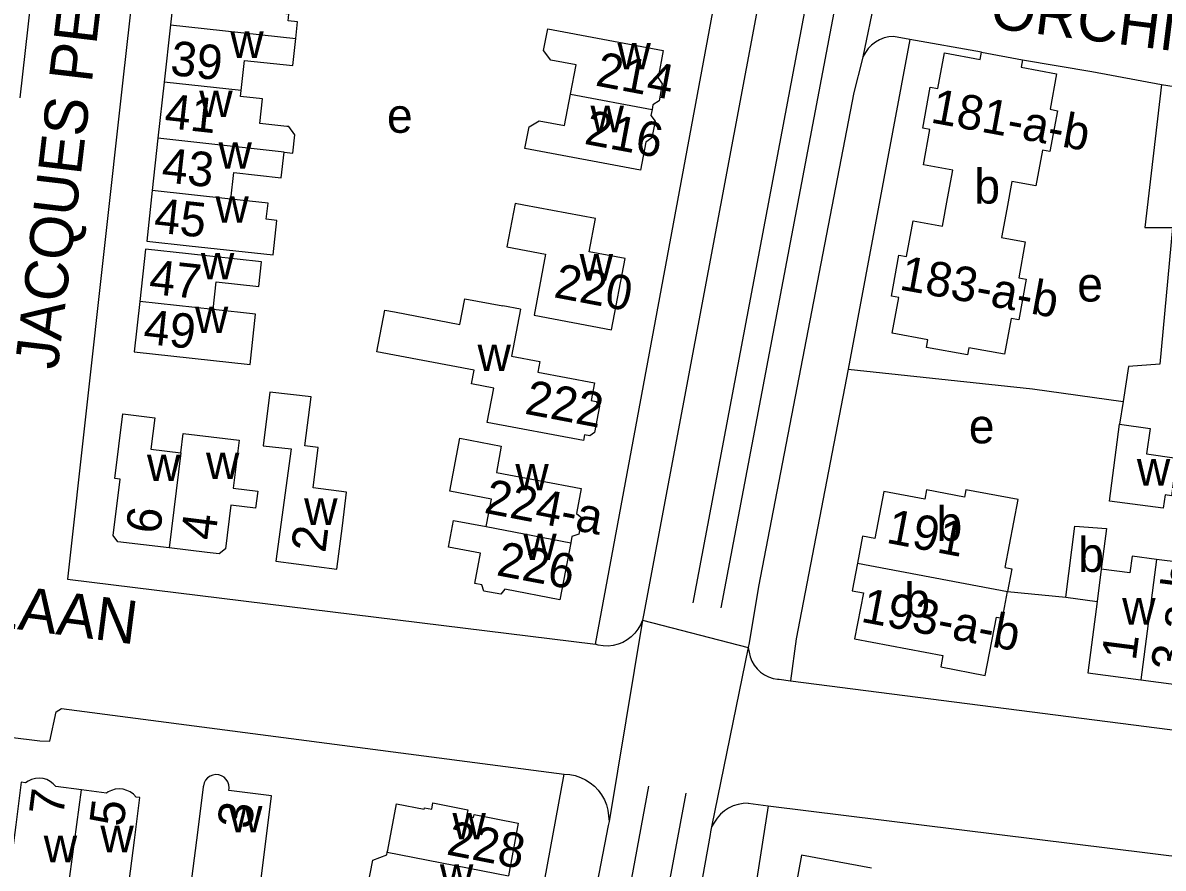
# Model space of a CAD drawing. Extents: x 161258 to 163262, y 380749 to 382054.
# Drawn here: x 161707.1 to 161839.1, y 381313.9 to 381411.8 of the extents above; entities that cross this region are included whole.
import ezdxf

# ---------------------------------------------------------------- set-up
doc = ezdxf.new("R2010")
doc.units = 0
for name, color, linetype in [('BLT_Basislijn', 7, 'Continuous'), ('BLT_Bebouwing', 7, 'Continuous'), ('BLT_Centroide', 7, 'Continuous'), ('BLT_Huisnummer', 7, 'Continuous'), ('BLT_Huisnummer_ tussenligend', 7, 'Continuous'), ('BLT_Huisnummer_reeks', 7, 'Continuous'), ('BLT_Onderverdeling_panden', 7, 'Continuous'), ('BLT_Straatnaam', 7, 'Continuous'), ('BLT_Vlakafsluiter', 7, 'Continuous')]:
    doc.layers.add(name, color=color, linetype=linetype)

msp = doc.modelspace()

# ---------------------------------------------------------------- linework, layer by layer
at = {"layer": 'BLT_Basislijn'}
for p, q in [((161799.16, 381451.16), (161778.91, 381343.24)), ((161773.35, 381339.87), (161787.5, 381416.19)), ((161809.74, 381409.92), (161807.86, 381410.26)), ((161809.74, 381409.92), (161802.6, 381371.73)), ((161818.04, 381408.43), (161809.74, 381409.92)), ((161804.23, 381407.54), (161803.26, 381403.78)), ((161804.31, 381407.91), (161804.23, 381407.54)), ((161822.78, 381407.56), (161830.82, 381406.18)), ((161830.82, 381406.18), (161838.9, 381404.68)), ((161838.9, 381404.68), (161845.79, 381403.59)), ((161802.6, 381371.73), (161823.95, 381369.45)), ((161823.95, 381369.45), (161834.43, 381367.98)), ((161834.43, 381367.98), (161834.03, 381365.36)), ((161821.06, 381345.99), (161827.79, 381345.34)), ((161778.91, 381343.24), (161778.81, 381342.66)), ((161791.16, 381340.04), (161791.05, 381339.51)), ((161794.61, 381335.82), (161795.92, 381335.65)), ((161738.24, 381154.1), (161769.73, 381324.83)), ((161791.05, 381321.46), (161793.34, 381321.17)), ((161774.93, 381319.37), (161774.85, 381318.89)), ((161786.63, 381317.86), (161762.57, 381182.82)), ((161786.69, 381318.16), (161786.63, 381317.86)), ((161786.81, 381318.74), (161786.69, 381318.16))]:
    msp.add_line(p, q, dxfattribs=at)
for points in [[(161787.91, 381344.08), (161804.27, 381430.36), (161834.23, 381585.88), (161842.37, 381628.14)], [(161784.66, 381344.68), (161797.46, 381412.33), (161836.25, 381615.34)], [(161701.85, 381462.93), (161710.73, 381438.82), (161706.75, 381403.16)], [(161722.33, 381437.39), (161722.18, 381436.49), (161718.64, 381405.21), (161712.26, 381347.41), (161773.35, 381339.87)], [(161807.86, 381410.26), (161807.31, 381410.21), (161806.77, 381410.08), (161806.25, 381409.87), (161805.77, 381409.59), (161805.33, 381409.25), (161804.94, 381408.85), (161804.62, 381408.39), (161804.31, 381407.91)], [(161803.26, 381403.78), (161792.25, 381346.55), (161791.16, 381340.04)], [(161838.9, 381404.68), (161836.97, 381388.15), (161840.15, 381388.15), (161838.69, 381372.32), (161835.06, 381372.03), (161834.43, 381367.98)], [(161802.6, 381371.73), (161796.6, 381340.51), (161795.92, 381335.65)], [(161778.81, 381342.66), (161778.56, 381342.12), (161778.27, 381341.61), (161777.92, 381341.15), (161777.5, 381340.73), (161777.03, 381340.38), (161776.52, 381340.09), (161775.98, 381339.87), (161775.41, 381339.73), (161774.83, 381339.67), (161774.24, 381339.69), (161773.66, 381339.79), (161773.35, 381339.87)], [(161791.05, 381339.51), (161791.16, 381338.96), (161791.28, 381338.43), (161791.48, 381337.92), (161791.74, 381337.45), (161792.08, 381337.02), (161792.47, 381336.65), (161792.92, 381336.33), (161793.4, 381336.09), (161793.92, 381335.92), (161794.45, 381335.83), (161794.61, 381335.82)], [(161795.92, 381335.65), (161900, 381322.28), (161908.09, 381321.28)], [(161738.24, 381154.1), (161670.18, 381166.42), (161668.97, 381166.79), (161665.61, 381168.82), (161662.28, 381172.86), (161661.64, 381174.21), (161660.92, 381178.04), (161659.81, 381246.47), (161660.44, 381266.89), (161669.22, 381333.28), (161669.7, 381333.55), (161709.05, 381328.69), (161710.22, 381328.66), (161710.93, 381332.07), (161711.56, 381332.42), (161769.73, 381324.83)], [(161769.73, 381324.83), (161770.38, 381324.79), (161771.01, 381324.67), (161771.62, 381324.46), (161772.21, 381324.19), (161772.75, 381323.84), (161773.25, 381323.43), (161773.69, 381322.97), (161774.07, 381322.45), (161774.39, 381321.88), (161774.63, 381321.29), (161774.8, 381320.66), (161774.89, 381320.02), (161774.93, 381319.37)], [(161779.51, 381323.45), (161738.07, 381099.04), (161732.89, 381072.3)], [(161783.84, 381322.64), (161743.98, 381109.19), (161741.35, 381090.28)], [(161793.34, 381321.17), (161792.04, 381312.74), (161767.53, 381180.66)], [(161791.05, 381321.46), (161790.46, 381321.43), (161789.88, 381321.33), (161789.32, 381321.15), (161788.78, 381320.9), (161788.29, 381320.58), (161787.85, 381320.19), (161787.46, 381319.75), (161787.13, 381319.26), (161786.81, 381318.74)], [(161793.34, 381321.17), (161859.66, 381312.96), (161857.6, 381299.2)], [(161774.85, 381318.89), (161763.77, 381261.52), (161730.62, 381082.27)]]:
    msp.add_lwpolyline(points, dxfattribs=at)
at = {"layer": 'BLT_Bebouwing'}
for p, q in [((161724.84, 381417.73), (161724.17, 381411.6)), ((161724.17, 381411.6), (161723.44, 381404.95)), ((161818.04, 381408.43), (161822.78, 381407.56)), ((161723.44, 381404.95), (161722.72, 381398.46)), ((161769.79, 381399.94), (161770.47, 381403.56)), ((161765.2, 381397.28), (161765.67, 381399.78)), ((161765.67, 381399.78), (161766.85, 381400.5)), ((161766.85, 381400.5), (161769.79, 381399.94)), ((161722.72, 381398.46), (161722.06, 381392.42)), ((161778.59, 381394.76), (161765.2, 381397.28)), ((161776.79, 381384.54), (161772.64, 381385.32)), ((161767.59, 381385.05), (161766.26, 381378)), ((161775.23, 381376.3), (161776.79, 381384.54)), ((161764.67, 381378.67), (161763.65, 381373.23)), ((161766.26, 381378), (161775.23, 381376.3)), ((161759.33, 381371.6), (161748.06, 381373.74)), ((161763.65, 381373.23), (161766.92, 381372.61)), ((161766.92, 381372.61), (161766.68, 381371.37)), ((161766.68, 381371.37), (161773.24, 381370.13)), ((161735.68, 381369.08), (161734.89, 381362.86)), ((161757.65, 381363.73), (161762.46, 381362.83)), ((161756.34, 381351.13), (161756.92, 381354.22)), ((161756.92, 381354.22), (161760.73, 381353.51)), ((161760.04, 381350.43), (161756.34, 381351.13)), ((161770.5, 381351.62), (161769.24, 381345.04)), ((161759.38, 381346.91), (161760.04, 381350.43)), ((161803.68, 381349.28), (161803.08, 381346.07)), ((161803.08, 381346.07), (161804.37, 381345.83)), ((161804.37, 381345.83), (161803.36, 381340.5)), ((161831.43, 381344.84), (161830.37, 381336.56)), ((161803.36, 381340.5), (161813.57, 381338.57)), ((161813.57, 381338.57), (161813.32, 381337.25)), ((161830.37, 381336.56), (161836.5, 381335.76)), ((161836.5, 381335.76), (161842.42, 381334.98)), ((161713.86, 381323.02), (161710.91, 381323.4)), ((161716.77, 381322.65), (161713.86, 381323.02))]:
    msp.add_line(p, q, dxfattribs=at)
for points in [[(161738.67, 381410.01), (161738.88, 381411.95), (161737.8, 381412.07), (161737.88, 381412.84), (161735.57, 381413.1), (161735.82, 381415.35), (161735.03, 381415.44), (161734.36, 381416.18), (161732.63, 381416.37), (161732.68, 381416.87)], [(161770.47, 381403.56), (161771.12, 381406.96), (161768.18, 381407.51), (161767.35, 381408.61), (161767.83, 381411.13), (161781.2, 381408.61), (161780.61, 381405.46), (161781.08, 381404.76), (161780.72, 381402.82), (161780.02, 381402.34), (161779.91, 381401.78)], [(161732.34, 381403.98), (161732.72, 381407.49), (161738.32, 381406.88), (161738.67, 381410.01)], [(161814.12, 381391.51), (161814.71, 381394.76), (161811.32, 381395.39), (161812.08, 381399.5), (161811.25, 381399.65), (161812.12, 381404.39), (161812.99, 381404.23), (161813.75, 381408.35)], [(161813.75, 381408.35), (161817.88, 381407.59), (161818.04, 381408.43)], [(161822.78, 381407.56), (161822.62, 381406.69), (161826.73, 381405.94), (161825.98, 381401.82), (161826.84, 381401.66), (161825.97, 381396.93), (161825.09, 381397.09), (161824.33, 381392.96), (161821.57, 381393.46), (161820.98, 381390.24)], [(161737.33, 381396.86), (161738.35, 381396.74), (161738.57, 381398.88), (161737.86, 381399.81), (161737.65, 381399.83), (161734.52, 381400.18), (161734.83, 381403.04), (161732.26, 381403.32), (161732.34, 381403.98)], [(161779.91, 381401.78), (161779.79, 381401.12), (161780.27, 381400.43), (161779.9, 381398.51), (161779.21, 381398.03), (161778.59, 381394.76)], [(161731.16, 381391.43), (161731.5, 381394.49), (161737, 381393.89), (161737.33, 381396.86)], [(161722.06, 381392.42), (161721.42, 381386.57), (161726.33, 381386.03), (161736.05, 381384.96), (161736.49, 381388.95), (161735.26, 381389.09), (161735.47, 381390.95), (161731.16, 381391.43)], [(161765.08, 381390.72), (161764.07, 381390.9), (161763.12, 381385.9), (161767.59, 381385.05)], [(161772.64, 381385.32), (161773.36, 381389.18), (161765.08, 381390.72)], [(161820.98, 381390.24), (161820.38, 381386.96), (161823.12, 381386.46), (161822.37, 381382.32), (161823.22, 381382.16), (161822.36, 381377.43), (161821.48, 381377.59), (161820.72, 381373.45), (161816.57, 381374.21), (161816.42, 381373.38), (161811.69, 381374.24), (161811.85, 381375.12), (161807.71, 381375.88), (161808.47, 381380.02), (161807.62, 381380.18), (161808.49, 381384.93), (161809.37, 381384.76), (161810.14, 381388.89), (161813.52, 381388.27), (161814.12, 381391.51)], [(161729.11, 381378.62), (161729.47, 381381.86), (161734.38, 381381.32), (161734.69, 381384.15), (161726.26, 381385.08), (161721.29, 381385.62), (161720.62, 381379.55)], [(161757.68, 381376.91), (161758.25, 381379.88), (161762.64, 381379.05)], [(161720.62, 381379.55), (161719.98, 381373.74), (161733.39, 381372.27)], [(161733.39, 381372.27), (161734.02, 381378.08), (161729.11, 381378.62)], [(161748.06, 381373.74), (161748.97, 381378.57), (161750.1, 381378.35), (161757.68, 381376.91)], [(161771.96, 381363.46), (161760.84, 381365.56), (161761.59, 381369.52), (161759.01, 381370.04), (161759.33, 381371.6)], [(161773.24, 381370.13), (161772.86, 381368.11), (161773.46, 381368), (161773.83, 381367.45), (161773.25, 381364.39), (161772.71, 381364.01), (161772.09, 381364.13), (161771.96, 381363.46)], [(161743.44, 381348.59), (161744.07, 381353.6), (161744.55, 381357.5), (161740.7, 381357.98), (161741.28, 381362.66), (161739.72, 381362.85), (161740.46, 381368.54), (161735.68, 381369.08)], [(161724.01, 381351.04), (161718.09, 381351.74), (161717.52, 381352.48), (161718.34, 381358.99), (161717.71, 381359.07), (161718.65, 381366.55), (161722.36, 381366.09), (161721.9, 381362.47), (161725.35, 381362.03)], [(161840.04, 381357.08), (161839.29, 381357.18), (161839.08, 381355.62), (161832.88, 381356.43), (161834.03, 381365.36)], [(161834.03, 381365.36), (161837.57, 381364.87), (161837.16, 381361.92), (161840.63, 381361.43), (161840.04, 381357.08)], [(161725.35, 381362.03), (161725.63, 381364.27), (161732.11, 381363.49)], [(161732.11, 381363.49), (161731.42, 381357.97), (161734.27, 381357.61), (161734.03, 381355.64), (161731.17, 381356), (161730.53, 381350.91), (161729.8, 381350.34), (161728.41, 381350.52), (161724.01, 381351.04)], [(161734.89, 381362.86), (161738.15, 381362.49), (161736.38, 381349.48), (161743.44, 381348.59)], [(161760.73, 381353.51), (161761.33, 381356.69), (161756.5, 381357.61), (161757.65, 381363.73)], [(161762.46, 381362.83), (161761.89, 381359.77), (161771.71, 381357.92), (161771.16, 381355.03), (161771.77, 381354.5), (161771.42, 381352.63), (161770.64, 381352.36), (161770.5, 381351.62)], [(161820.79, 381348.75), (161822.28, 381356.63), (161816.25, 381357.77), (161816.09, 381356.92), (161811.68, 381357.75), (161811.48, 381356.67), (161806.73, 381357.57), (161805.7, 381352.12), (161804.27, 381352.39), (161803.68, 381349.28)], [(161827.79, 381345.34), (161828.85, 381353.56), (161832.52, 381353.29), (161831.91, 381348.58)], [(161838.3, 381349.7), (161835.48, 381350.07), (161835.23, 381348.15), (161831.91, 381348.58)], [(161843.76, 381345.16), (161843.89, 381345.96), (161840.74, 381346.37), (161841.12, 381349.34), (161838.3, 381349.7)], [(161820.79, 381348.75), (161821.55, 381348.61), (161821.05, 381346)], [(161769.24, 381345.04), (161762.88, 381346.24), (161762.39, 381345.67), (161760.45, 381346.04), (161760.2, 381346.76), (161759.38, 381346.91)], [(161813.32, 381337.25), (161818.49, 381336.26), (161819.77, 381343.03), (161820.47, 381342.9), (161821.06, 381345.99)], [(161827.79, 381345.34), (161831.43, 381344.84)], [(161710.91, 381323.4), (161710.6, 381323.73), (161710.24, 381324), (161709.85, 381324.2), (161709.42, 381324.32), (161708.97, 381324.37), (161708.53, 381324.34), (161708.1, 381324.22), (161707.69, 381324.04), (161707.4, 381323.84)], [(161730.96, 381323.27), (161730.93, 381323.61), (161730.81, 381323.94), (161730.63, 381324.23), (161730.38, 381324.47), (161730.08, 381324.65), (161729.75, 381324.75), (161729.41, 381324.78), (161729.07, 381324.73), (161728.75, 381324.6), (161728.47, 381324.4), (161728.24, 381324.14), (161728.07, 381323.84), (161727.98, 381323.5), (161727.97, 381323.35)], [(161707.4, 381323.84), (161706.89, 381323.91), (161706.26, 381318.95), (161705.37, 381312.15), (161701.57, 381312.62)], [(161720.19, 381322.18), (161719.88, 381322.5), (161719.52, 381322.77), (161719.11, 381322.96), (161718.68, 381323.08), (161718.23, 381323.12), (161717.78, 381323.08), (161717.35, 381322.96), (161716.94, 381322.77), (161716.77, 381322.65)], [(161727.97, 381323.35), (161727.33, 381318.39), (161726.02, 381308.23), (161725.88, 381307.08), (161733.8, 381306.06), (161734.65, 381312.74), (161735.25, 381317.36), (161735.88, 381322.32), (161730.92, 381322.96), (161730.96, 381323.27)], [(161711.61, 381306.38), (161718.52, 381305.49), (161718.87, 381308.49), (161719.99, 381317.18), (161720.62, 381322.14), (161720.19, 381322.18)], [(161749.27, 381315.82), (161749.31, 381316.02), (161750.34, 381321.4), (161753.55, 381320.79), (161753.57, 381320.93), (161754.41, 381320.77), (161754.55, 381321.51), (161758.58, 381320.71), (161758.44, 381319.98), (161759.26, 381319.81), (161759.33, 381320.16), (161764.42, 381319.16), (161763.3, 381313.08)], [(161748.04, 381309.44), (161748.26, 381310.57), (161746.98, 381311.7), (161747.59, 381314.89), (161749.21, 381315.51), (161749.27, 381315.82)], [(161805.32, 381313.94), (161797.23, 381315.45), (161795.82, 381307.91), (161798.12, 381307.35)]]:
    msp.add_lwpolyline(points, dxfattribs=at)
at = {"layer": 'BLT_Onderverdeling_panden'}
for p, q in [((161724.17, 381411.6), (161738.67, 381410.01)), ((161732.34, 381403.98), (161723.44, 381404.95)), ((161770.47, 381403.56), (161779.91, 381401.78)), ((161737.33, 381396.86), (161722.72, 381398.46)), ((161731.16, 381391.43), (161722.06, 381392.42)), ((161729.11, 381378.62), (161720.62, 381379.55)), ((161764.67, 381378.67), (161762.64, 381379.05)), ((161725.35, 381362.03), (161724.01, 381351.04)), ((161760.73, 381353.51), (161770.5, 381351.62)), ((161838.3, 381349.7), (161836.5, 381335.76)), ((161803.68, 381349.28), (161821.06, 381345.99)), ((161831.91, 381348.58), (161831.43, 381344.84)), ((161711.61, 381306.38), (161713.86, 381323.02)), ((161749.27, 381315.82), (161763.3, 381313.08))]:
    msp.add_line(p, q, dxfattribs=at)
at = {"layer": 'BLT_Vlakafsluiter'}
for p, q in [((161807.65, 381423.81), (161804.31, 381407.91)), ((161778.81, 381342.66), (161774.93, 381319.37)), ((161778.81, 381342.66), (161791.05, 381339.51)), ((161791.05, 381339.51), (161786.81, 381318.74))]:
    msp.add_line(p, q, dxfattribs=at)

# ---------------------------------------------------------------- texts
at = {"layer": 'BLT_Centroide'}
for s, p in [('w', (161731.09, 381407.78)), ('w', (161775.91, 381406.44)), ('w', (161727.5, 381400.91)), ('e', (161749.23, 381399.1)), ('w', (161772.79, 381399.16)), ('w', (161729.73, 381394.94)), ('b', (161817.22, 381390.91)), ('w', (161729.37, 381388.69)), ('w', (161727.69, 381382.12)), ('w', (161771.53, 381381.98)), ('e', (161829.13, 381379.56)), ('w', (161727, 381375.91)), ('w', (161759.71, 381371.51)), ('e', (161816.58, 381363.14)), ('w', (161721.45, 381358.77)), ('w', (161728.28, 381359)), ('w', (161836.03, 381358.25)), ('w', (161764.09, 381357.69)), ('w', (161739.64, 381353.69)), ('b', (161812.84, 381351.84)), ('w', (161765.01, 381349.62)), ('b', (161829.25, 381348.26)), ('b', (161809.12, 381343)), ('w', (161834.33, 381342.16)), ('w', (161730.95, 381318.09)), ('w', (161756.81, 381317.28)), ('w', (161716.06, 381315.8)), ('w', (161709.5, 381314.64)), ('w', (161755.36, 381311.31))]:
    msp.add_text(s, height=4, dxfattribs=at).set_placement(p)
at = {"layer": 'BLT_Huisnummer'}
for s, rotation, p in [('39', 353.7374, (161724.04, 381405.81)), ('214', 349.3242, (161773.24, 381404.59)), ('216', 349.3261, (161771.95, 381397.84)), ('43', 353.7302, (161723.04, 381393.42)), ('220', 349.3261, (161768.42, 381380.08)), ('49', 353.7447, (161720.93, 381374.7)), ('222', 349.3261, (161765.05, 381366.59)), ('6', 82.8475, (161722.95, 381352.55)), ('4', 82.8454, (161729.32, 381351.81)), ('191', 349.215, (161806.9, 381351.65)), ('2', 82.8454, (161742.09, 381350.39)), ('226', 349.3207, (161761.78, 381347.89)), ('1', 82.6554, (161835.9, 381337.89)), ('7', 82.6768, (161711.74, 381319.88)), ('5', 82.6803, (161718.72, 381318.66)), ('3', 82.6767, (161733.53, 381318.4)), ('228', 348.9219, (161755.99, 381315.56))]:
    msp.add_text(s, height=4, rotation=rotation, dxfattribs=at).set_placement(p)
at = {"layer": 'BLT_Huisnummer_ tussenligend'}
for s, rotation, p in [('41', 353.7374, (161723.37, 381399.69)), ('45', 353.7302, (161722.16, 381387.6)), ('47', 353.7447, (161721.58, 381380.48))]:
    msp.add_text(s, height=4, rotation=rotation, dxfattribs=at).set_placement(p)
at = {"layer": 'BLT_Huisnummer_reeks'}
for s, rotation, p in [('181-a-b', 349.5926, (161812.04, 381400.31)), ('183-a-b', 349.6152, (161808.42, 381380.98)), ('224-a', 349.0897, (161760.36, 381355.12)), ('3-a-b', 82.6554, (161841.6, 381336.62)), ('193-a-b', 349.2201, (161803.97, 381342.5))]:
    msp.add_text(s, height=4, rotation=rotation, dxfattribs=at).set_placement(p)
at = {"layer": 'BLT_Straatnaam'}
for s, rotation, p in [('JACQUES PERKSTRAAT', 83.2287, (161711.11, 381371.59)), ('ORCHIDEEENSTRAAT', 352.8191, (161818.91, 381411.26)), ('POELHEKKELAAN', 352.6331, (161662.52, 381347.29))]:
    msp.add_text(s, height=5, rotation=rotation, dxfattribs=at).set_placement(p)

doc.saveas('drawing.dxf')
